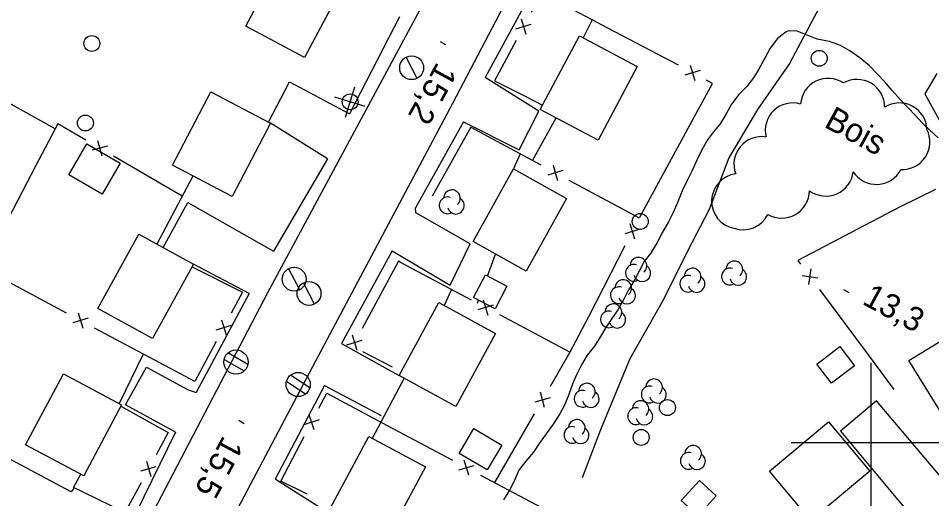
# Model space of a CAD drawing. Extents: x 219136 to 222520, y 5421589 to 5424530.
# Drawn here: x 220493 to 220607.7, y 5423792.9 to 5423853.3 of the extents above; entities that cross this region are included whole.
import ezdxf

# ---------------------------------------------------------------- set-up
doc = ezdxf.new("R2010")
doc.units = 0
for name, color, linetype in [('Level 19', 7, 'Continuous'), ('Level 2', 7, 'Continuous'), ('Level 21', 7, 'Continuous'), ('Level 22', 7, 'Continuous'), ('Level 3', 7, 'Continuous'), ('Level 31', 7, 'Continuous'), ('Level 36', 7, 'Continuous'), ('Level 37', 7, 'Continuous'), ('Level 44', 7, 'Continuous'), ('Level 61', 7, 'Continuous')]:
    doc.layers.add(name, color=color, linetype=linetype)

msp = doc.modelspace()

# ---------------------------------------------------------------- linework, layer by layer
at = {"layer": 'Level 19'}
for points in [[(220524.37, 5423840.25), (220527.03, 5423845.31), (220534.54, 5423841.26)], [(220548.85, 5423840.29), (220555.85, 5423836.76), (220558.33, 5423841.61), (220551.57, 5423845.84)], [(220531.8, 5423835.62), (220524.63, 5423840.11)], [(220511.16, 5423824.47), (220514.23, 5423830.12), (220525.02, 5423824.03)], [(220539.91, 5423824.05), (220547.17, 5423819.76), (220549.69, 5423824.93), (220542.87, 5423828.84), (220542.83, 5423829.48)], [(220521.95, 5423818.72), (220514.96, 5423822.38)], [(220533.53, 5423812.44), (220539.04, 5423809.39), (220540.79, 5423808.41)], [(220512.71, 5423801.31), (220506.41, 5423804.73), (220509.04, 5423809.44), (220514.28, 5423806.59), (220515.31, 5423806.27)], [(220531.42, 5423807.14), (220538.54, 5423803.4)], [(220612.25, 5423791.62), (220600.74, 5423805.24), (220596.2, 5423801.41), (220607.4, 5423787.98)], [(220522.29, 5423790.23), (220523.69, 5423790.06), (220529.56, 5423786.68), (220532.01, 5423791.08), (220525.21, 5423795.38)]]:
    msp.add_lwpolyline(points, dxfattribs=at)
at = {"layer": 'Level 2'}
for points in [[(220589.39, 5423851.56), (220588.28, 5423850.74), (220587.37, 5423849.52), (220586.66, 5423848.17), (220585.97, 5423846.98), (220585.29, 5423845.8), (220584.46, 5423844.71), (220583.44, 5423843.69), (220582.51, 5423842.48), (220581.82, 5423841.19), (220581.09, 5423840), (220580.26, 5423839.02), (220579.49, 5423838.03), (220578.79, 5423836.74), (220578.2, 5423835.56), (220577.57, 5423834.16), (220576.96, 5423832.91), (220576.32, 5423831.62), (220575.78, 5423830.21), (220575.2, 5423828.9), (220574.59, 5423827.73), (220573.87, 5423826.41), (220573.17, 5423825.11), (220572.34, 5423823.72), (220571.55, 5423822.73), (220570.92, 5423821.5), (220570.35, 5423820.39), (220569.53, 5423819.1), (220568.91, 5423817.85), (220568.23, 5423816.64), (220567.5, 5423815.58), (220566.72, 5423814.42), (220566.05, 5423813.3), (220565.33, 5423812.09), (220564.38, 5423810.95), (220563.67, 5423809.74), (220563.09, 5423808.58), (220562.57, 5423807.45), (220562.07, 5423806.01), (220561.57, 5423804.78), (220560.95, 5423803.61), (220560.12, 5423802.3), (220559.24, 5423801.1), (220558.38, 5423799.86), (220557.64, 5423798.78), (220556.7, 5423797.66), (220555.81, 5423796.51), (220555.21, 5423795.15), (220554.65, 5423794.02), (220553.87, 5423792.79)], [(220608.47, 5423838.26), (220607.4, 5423839.23), (220606.48, 5423840.09), (220605.63, 5423841.05), (220604.65, 5423842.07), (220603.73, 5423843.05), (220602.7, 5423844.22), (220601.73, 5423845.32), (220600.76, 5423846.34), (220599.86, 5423847.3), (220598.61, 5423848.32), (220597.39, 5423849.21), (220596.19, 5423849.87), (220594.8, 5423850.37), (220593.27, 5423850.64), (220592, 5423851.14), (220590.78, 5423851.67), (220589.68, 5423851.7), (220589.39, 5423851.56)]]:
    msp.add_lwpolyline(points, dxfattribs=at)
at = {"layer": 'Level 21'}
for points in [[(220524.31, 5423818.83), (220546.92, 5423860.97), (220563.93, 5423893.84), (220563.91, 5423896.3), (220563.33, 5423897.98), (220562.09, 5423899.65), (220560.71, 5423900.76), (220558.65, 5423901.76), (220512.98, 5423925.84), (220511.27, 5423926.2), (220507.49, 5423925.37), (220506.03, 5423924.37), (220504.7, 5423922.46), (220487.03, 5423888.54)], [(220640.91, 5423838.66), (220636.1, 5423852.83), (220634.3, 5423856.41), (220631.69, 5423859.87), (220627.58, 5423864.24), (220623.62, 5423867.15), (220618.84, 5423869.84), (220591.75, 5423884.12), (220579.03, 5423890.75), (220576.62, 5423891.28), (220575.15, 5423890.85), (220572.92, 5423889.65), (220571.67, 5423888.53), (220570.57, 5423886.69), (220547.48, 5423842.58), (220530.26, 5423810.2)], [(220487.03, 5423888.54), (220465.15, 5423847.31), (220435.66, 5423791.5), (220395.53, 5423716.17), (220395, 5423713.83), (220395.18, 5423712.12), (220395.79, 5423710.5), (220396.86, 5423709.12), (220398.43, 5423708.11), (220421.78, 5423695.72), (220446.77, 5423682.53), (220448.04, 5423682.22), (220450.48, 5423682.48), (220452.12, 5423683.37), (220453.44, 5423684.6), (220454.56, 5423686.36), (220498.61, 5423769.69), (220524.31, 5423818.83)], [(220557.6, 5423856.95), (220551.57, 5423845.84)], [(220540.83, 5423853.47), (220534.54, 5423841.26)], [(220548.85, 5423840.29), (220542.83, 5423829.48)], [(220531.8, 5423835.62), (220525.02, 5423824.03)], [(220539.91, 5423824.05), (220533.53, 5423812.44)], [(220521.95, 5423818.72), (220515.31, 5423806.27)], [(220530.26, 5423810.2), (220514.26, 5423779.85), (220494.6, 5423742.79), (220494.29, 5423740.44), (220494.96, 5423738.59), (220496.15, 5423736.95), (220497.56, 5423735.88), (220523.63, 5423722.1), (220549.68, 5423708.36), (220551.34, 5423707.9), (220552.69, 5423708.36), (220553.72, 5423709.62), (220554.82, 5423711.72), (220559.99, 5423721.87), (220564.44, 5423729.94)], [(220531.42, 5423807.14), (220525.21, 5423795.38)], [(220512.71, 5423801.31), (220506.76, 5423789.16)]]:
    msp.add_lwpolyline(points, dxfattribs=at)
at = {"layer": 'Level 22'}
msp.add_lwpolyline([(220601.26, 5423865.95), (220596.62, 5423860.3), (220592.92, 5423853.52), (220589.79, 5423847.6), (220585.77, 5423841.82), (220582.2, 5423835.73), (220579.7, 5423829.28), (220577.02, 5423824.13), (220573.92, 5423817.89), (220569.74, 5423810.51), (220566.07, 5423801.59), (220563.77, 5423795.57)], dxfattribs=at)
at = {"layer": 'Level 3'}
for p, q in [((220545.91, 5423850.35), (220546.61, 5423849.97)), ((220596.56, 5423819.2), (220597.26, 5423818.82)), ((220520.63, 5423802.78), (220521.33, 5423802.4))]:
    msp.add_line(p, q, dxfattribs=at)
at = {"layer": 'Level 31'}
for points in [[(220521.53, 5423852.29), (220526.5, 5423861.65), (220533.88, 5423857.74), (220528.91, 5423848.37)], [(220570.68, 5423847.22), (220565.77, 5423837.97), (220558.5, 5423841.83), (220563.41, 5423851.09)], [(220512.3, 5423834.81), (220517.14, 5423844.04), (220524.63, 5423840.11), (220519.79, 5423830.89)], [(220503.48, 5423831.19), (220499.29, 5423833.6), (220501.54, 5423837.51), (220505.73, 5423835.09)], [(220561.8, 5423830.65), (220556.71, 5423821.53), (220550.06, 5423825.24), (220555.14, 5423834.36)], [(220502.95, 5423816.82), (220508.08, 5423826.16), (220514.96, 5423822.38), (220509.82, 5423813.04)], [(220552.83, 5423816.79), (220550.13, 5423818.2), (220551.61, 5423821.04), (220554.31, 5423819.64)], [(220552.89, 5423813.69), (220547.9, 5423804.53), (220540.79, 5423808.41), (220545.77, 5423817.57)], [(220604.8, 5423810.3), (220613.06, 5423815.38), (220617.14, 5423808.75), (220608.88, 5423803.67)], [(220593.24, 5423809.84), (220596.12, 5423812.04), (220597.95, 5423809.64), (220595.07, 5423807.45)], [(220493.86, 5423799.71), (220498.61, 5423808.62), (220505.92, 5423804.74), (220501.17, 5423795.82)], [(220587.29, 5423796.38), (220594.71, 5423802.58), (220599.9, 5423796.38), (220592.48, 5423790.18)], [(220548.32, 5423798.63), (220550.16, 5423801.75), (220553.69, 5423799.67), (220551.85, 5423796.55)], [(220544.08, 5423796.92), (220539.24, 5423787.89), (220532.13, 5423791.7), (220536.97, 5423800.73)], [(220576.18, 5423792.72), (220578.48, 5423795.23), (220580.6, 5423793.29), (220578.31, 5423790.78)]]:
    msp.add_lwpolyline(points, close=True, dxfattribs=at)
at = {"layer": 'Level 36'}
for p, q in [((220543.06, 5423845.73), (220541.66, 5423848.39)), ((220534.04, 5423840.87), (220535.21, 5423844.68)), ((220536.53, 5423842.19), (220532.72, 5423843.36)), ((220528.3, 5423819.17), (220526.9, 5423821.83)), ((220530.17, 5423817.38), (220528.77, 5423820.04)), ((220521.77, 5423809.79), (220519.26, 5423811.24)), ((220518.81, 5423810.43), (220521.32, 5423808.98)), ((220529.55, 5423806.86), (220527.14, 5423808.46)), ((220526.65, 5423807.68), (220529.06, 5423806.08))]:
    msp.add_line(p, q, dxfattribs=at)
for centre, radius in [((220502.19, 5423850.11), 1), ((220542.35, 5423847.07), 1.5), ((220593.53, 5423848.25), 1), ((220534.63, 5423842.78), 1), ((220501.38, 5423840.12), 1), ((220571.05, 5423827.76), 1), ((220527.59, 5423820.51), 1.5), ((220529.46, 5423818.72), 1.5), ((220520.29, 5423810.1), 1.52), ((220528.1, 5423807.28), 1.52), ((220574.47, 5423804.38), 1), ((220571.17, 5423800.63), 1)]:
    msp.add_circle(centre, radius, dxfattribs=at)
at = {"layer": 'Level 37'}
for p, q in [((220556.11, 5423853.2), (220556.69, 5423851.28)), ((220555.44, 5423851.95), (220557.36, 5423852.53)), ((220577.31, 5423847.39), (220577.91, 5423845.48)), ((220578.57, 5423846.73), (220576.65, 5423846.14)), ((220504.15, 5423837.23), (220502.21, 5423836.72)), ((220502.92, 5423837.94), (220503.43, 5423836.01)), ((220560.11, 5423834.83), (220560.68, 5423832.91)), ((220561.35, 5423834.15), (220559.43, 5423833.58)), ((220571.04, 5423826.81), (220569.14, 5423826.2)), ((220570.39, 5423825.55), (220569.79, 5423827.46)), ((220591.37, 5423820.96), (220593.35, 5423820.67)), ((220592.22, 5423819.82), (220592.5, 5423821.8)), ((220551.35, 5423817.9), (220551.93, 5423815.99)), ((220552.6, 5423817.24), (220550.68, 5423816.65)), ((220501.72, 5423815.6), (220499.8, 5423815.02)), ((220500.47, 5423816.27), (220501.05, 5423814.35)), ((220518.46, 5423815.41), (220519.04, 5423813.5)), ((220517.79, 5423814.16), (220519.71, 5423814.75)), ((220534.88, 5423813.52), (220535.45, 5423811.6)), ((220534.21, 5423812.27), (220536.12, 5423812.84)), ((220559.04, 5423804.37), (220558.53, 5423806.31)), ((220559.75, 5423805.6), (220557.82, 5423805.08)), ((220530.74, 5423802.82), (220528.83, 5423802.22)), ((220530.09, 5423801.57), (220529.49, 5423803.48)), ((220508.36, 5423796.42), (220510.28, 5423796.99)), ((220509.04, 5423797.66), (220509.61, 5423795.74)), ((220548.29, 5423796.54), (220550.2, 5423797.12)), ((220549.54, 5423795.87), (220548.95, 5423797.79))]:
    msp.add_line(p, q, dxfattribs=at)
for points in [[(220565.03, 5423853.08), (220558.65, 5423856.46), (220557.34, 5423854.01)], [(220567, 5423852.04), (220565.03, 5423853.08), (220563.88, 5423850.84)], [(220575.84, 5423847.37), (220567, 5423852.04)], [(220555.46, 5423850.48), (220552.77, 5423845.44), (220556.59, 5423843.48)], [(220608.29, 5423846.33), (220606.78, 5423843.8), (220610.17, 5423837.62)], [(220575.78, 5423837.07), (220580.14, 5423845.1), (220579.38, 5423845.5)], [(220497.59, 5423839.38), (220488.85, 5423844.24)], [(220556.59, 5423843.48), (220558.78, 5423842.36)], [(220557.51, 5423835.43), (220560.48, 5423840.78)], [(220501.45, 5423837.98), (220497.93, 5423840.03), (220495.17, 5423834.78)], [(220549.84, 5423839.57), (220549.79, 5423839.6), (220544.93, 5423830.93)], [(220558.63, 5423834.82), (220549.84, 5423839.57)], [(220571.01, 5423828.28), (220575.78, 5423837.07)], [(220513.55, 5423830.94), (220504.91, 5423835.97)], [(220555.96, 5423836.26), (220555.14, 5423834.36)], [(220495.17, 5423834.78), (220490.52, 5423825.93)], [(220514.87, 5423833.46), (220510.37, 5423824.9)], [(220570.95, 5423828.16), (220562.15, 5423832.92)], [(220608.13, 5423831.78), (220603.77, 5423829.62), (220599.22, 5423827.24)], [(220599.22, 5423827.24), (220590.84, 5423822.85), (220591.16, 5423822.41)], [(220564.58, 5423815.84), (220569.17, 5423824.73)], [(220551.87, 5423820.9), (220552.89, 5423823.66)], [(220541.04, 5423822.57), (220540.69, 5423822.76), (220536.12, 5423814.32)], [(220549.87, 5423817.88), (220541.04, 5423822.57)], [(220498.99, 5423816.25), (220490.17, 5423820.97)], [(220514.87, 5423822.03), (220521.11, 5423818.87), (220519.69, 5423816.22)], [(220547.37, 5423819.21), (220546.44, 5423817.21)], [(220593.56, 5423819.21), (220599.53, 5423811.19)], [(220550.62, 5423817.49), (220550.76, 5423817.87)], [(220562.24, 5423811.32), (220562.23, 5423811.32), (220553.41, 5423816.01)], [(220559.79, 5423807.07), (220562.22, 5423811.28), (220564.58, 5423815.84)], [(220511.34, 5423809.65), (220502.52, 5423814.37)], [(220517.81, 5423812.69), (220515.11, 5423807.64), (220511.34, 5423809.65)], [(220508.64, 5423811.1), (220505.62, 5423804.9)], [(220536.18, 5423811.41), (220539.9, 5423809.5)], [(220599.53, 5423811.19), (220602.91, 5423806.66)], [(220541.41, 5423808.07), (220537.38, 5423800.51)], [(220530.71, 5423804.29), (220531.69, 5423806.17), (220538.65, 5423802.47)], [(220505.82, 5423804.55), (220511.79, 5423801.26), (220510.27, 5423798.46)], [(220552.78, 5423794.95), (220557.78, 5423803.61)], [(220538.65, 5423802.47), (220547.48, 5423797.77)], [(220529.24, 5423793.52), (220525.94, 5423795.14), (220528.86, 5423800.75)], [(220499.99, 5423794.28), (220499.59, 5423793.78), (220491.35, 5423798.21)], [(220501.17, 5423793.71), (220499.87, 5423794.34), (220500.8, 5423796.01)], [(220551.01, 5423795.89), (220558.64, 5423791.83), (220557.97, 5423790.65)], [(220508.37, 5423794.94), (220506.35, 5423791.21), (220501.17, 5423793.71)]]:
    msp.add_lwpolyline(points, dxfattribs=at)
at = {"layer": 'Level 44'}
for centre, radius, start, end in [((220594.64, 5423842.28), 3.46, 56.1308, 176.1308), ((220598.28, 5423842.14), 3.46, 359.4956, 119.4956), ((220590.21, 5423839.19), 3.46, 73.6559, 193.6559), ((220603.6, 5423839.18), 3.46, 2.3062, 122.3062), ((220603.97, 5423837.74), 3.46, 267.0958, 27.0958), ((220586.28, 5423834.95), 3.46, 80.6036, 200.6036), ((220583.48, 5423830.3), 3.46, 97.2648, 259.0331), ((220594.36, 5423834.4), 3.46, 233.3972, 353.3972), ((220600.72, 5423835.87), 3.46, 212.7311, 332.7311), ((220547.41, 5423830.67), 1.05, 310.1588, 177.6158), ((220588.83, 5423831.63), 3.46, 239.6806, 359.6806), ((220546.86, 5423829.78), 1.05, 72.005, 297.6935), ((220547.9, 5423829.74), 1.05, 194.8265, 57.5108), ((220583.97, 5423830.16), 3.46, 250.5458, 333.9889), ((220570.82, 5423822.19), 1.05, 310.1588, 177.6158), ((220570.27, 5423821.3), 1.05, 72.005, 297.6935), ((220571.31, 5423821.26), 1.05, 194.8265, 57.5108), ((220582.87, 5423821.73), 1.05, 310.1588, 177.6158), ((220577.08, 5423819.94), 1.05, 72.005, 297.6935), ((220577.63, 5423820.83), 1.05, 310.1588, 177.6158), ((220582.32, 5423820.84), 1.05, 72.005, 297.6935), ((220583.36, 5423820.8), 1.05, 194.8265, 57.5108), ((220568.91, 5423819.38), 1.05, 310.1588, 177.6158), ((220578.12, 5423819.9), 1.05, 194.8265, 57.5108), ((220568.36, 5423818.49), 1.05, 72.005, 297.6935), ((220569.4, 5423818.45), 1.05, 194.8265, 57.5108), ((220567.13, 5423815.46), 1.05, 72.005, 297.6935), ((220567.68, 5423816.35), 1.05, 310.1588, 177.6158), ((220568.17, 5423815.42), 1.05, 194.8265, 57.5108), ((220564.35, 5423806.38), 1.05, 310.1588, 177.6158), ((220572.79, 5423806.92), 1.05, 310.1588, 177.6158), ((220563.8, 5423805.49), 1.05, 72.005, 297.6935), ((220564.84, 5423805.45), 1.05, 194.8265, 57.5108), ((220572.24, 5423806.03), 1.05, 72.005, 297.6935), ((220573.28, 5423805.99), 1.05, 194.8265, 57.5108), ((220571.08, 5423804.19), 1.05, 310.1588, 177.6158), ((220570.53, 5423803.3), 1.05, 72.005, 297.6935), ((220571.57, 5423803.26), 1.05, 194.8265, 57.5108), ((220563.08, 5423801.83), 1.05, 310.1588, 177.6158), ((220562.53, 5423800.94), 1.05, 72.005, 297.6935), ((220563.57, 5423800.9), 1.05, 194.8265, 57.5108), ((220577.69, 5423798.57), 1.05, 310.1588, 177.6158), ((220577.14, 5423797.68), 1.05, 72.005, 297.6935), ((220578.18, 5423797.64), 1.05, 194.8265, 57.5108)]:
    msp.add_arc(centre, radius, start, end, dxfattribs=at)
at = {"layer": 'Level 61'}
for points in [[(220600, 5423810), (220600, 5423800), (220600, 5423790)], [(220590, 5423800), (220600, 5423800), (220610, 5423800)]]:
    msp.add_lwpolyline(points, dxfattribs=at)

# ---------------------------------------------------------------- texts
at = {"layer": 'Level 3'}
for s, rotation, p in [('15,2', 241.347, (220545.55, 5423847.89)), ('13,3', 331.383, (220598.8, 5423817.46)), ('15,5', 241.9398, (220518.7, 5423800.98))]:
    msp.add_text(s, height=3, rotation=rotation, dxfattribs=at).set_placement(p)
at = {"layer": 'Level 44'}
msp.add_text('Bois', height=3, rotation=331.3547, dxfattribs=at).set_placement((220594, 5423839.7))

doc.saveas('drawing.dxf')
